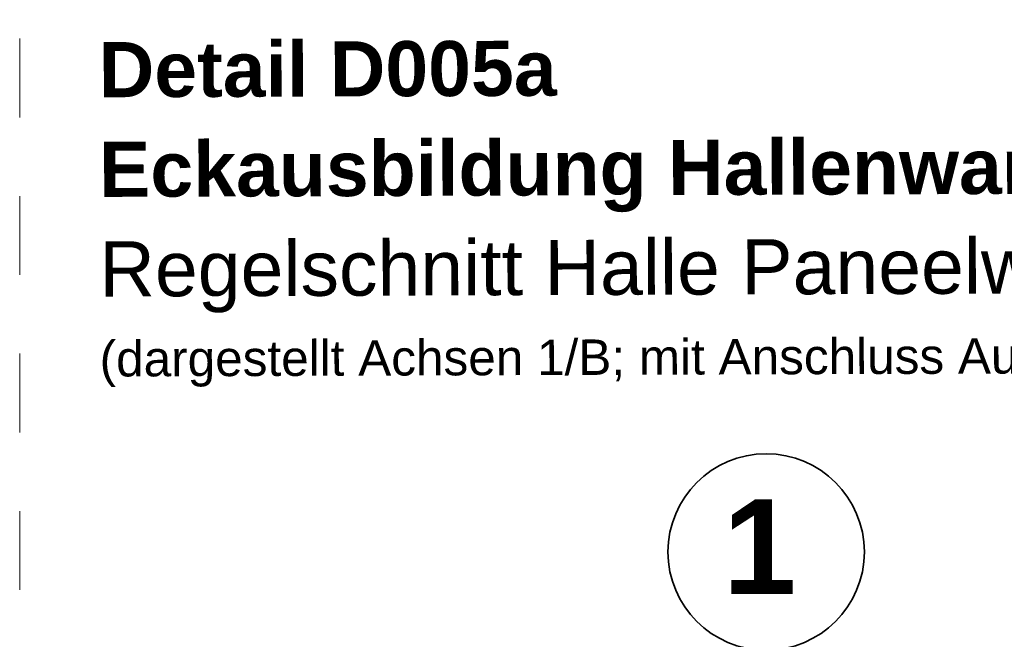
# Model space of a CAD drawing. Header units: metres. Extents: x 1316.5 to 1415.3, y -94.1 to -52.
# Tile 466 of 656: x 1399.8 to 1401, y -72.9 to -72.1. Entities that reach past the tile are written whole.
import ezdxf

# ---------------------------------------------------------------- set-up
doc = ezdxf.new("R2010")
doc.units = ezdxf.units.M
doc.linetypes.add('AUSGEZOGEN', pattern=[0])
doc.linetypes.add('STRICHLINIE_S4', pattern=[0.008, 0.006, -0.002])
for name, color, linetype, lineweight in [('XR$4$Achsen', 4, 'AUSGEZOGEN', 13), ('XR$4$Text 1_50', 3, 'AUSGEZOGEN', 18), ('XR$4$Wand Mauerwerk tr_1', 42, 'AUSGEZOGEN', 18)]:
    doc.layers.add(name, color=color, linetype=linetype, lineweight=lineweight)
doc.styles.add('ARIAL', font='arial.ttf')

msp = doc.modelspace()

# ---------------------------------------------------------------- linework, layer by layer
at = {"layer": 'XR$4$Achsen', "color": 4, "linetype": 'AUSGEZOGEN', "lineweight": 35, "transparency": 33554687}
msp.add_circle((1400.7475, -72.7778), 0.1247, dxfattribs=at)
at = {"layer": 'XR$4$Wand Mauerwerk tr_1', "color": 7, "linetype": 'STRICHLINIE_S4', "lineweight": 18, "transparency": 33554687}
msp.add_line((1399.7995, -77.426), (1399.7995, -69.451), dxfattribs=at)

# ---------------------------------------------------------------- texts
at = {"layer": 'XR$4$Achsen', "color": 4, "linetype": 'AUSGEZOGEN', "lineweight": 35, "transparency": 33554687, "insert": (1400.6928, -72.8312), "char_height": 0.12, "width": 0.148147, "attachment_point": 7, "style": 'ARIAL'}
msp.add_mtext('\\A1;{\\fArial|i0|b1;\\H0.120000;\\W1.000000;\\C4;1}\\P', dxfattribs=at)
at = {"layer": 'XR$4$Text 1_50', "color": 3, "linetype": 'AUSGEZOGEN', "lineweight": 25, "transparency": 33554687, "insert": (1399.8997, -72.1305), "char_height": 0.07, "width": 2.155989, "attachment_point": 1, "rotation": 0.1872, "line_spacing_factor": 1.084337, "style": 'ARIAL'}
msp.add_mtext('\\A1;{\\fArial|i0|b1;\\H0.070000;\\W1.000000;\\C3;Detail D005a}\\P{\\fArial|i0|b1;\\H0.070000;\\W1.000000;\\C3;Eckausbildung Hallenwand M 1:20}\\P{\\fArial|i0|b0;\\H0.070000;\\W1.000000;\\C3;Regelschnitt Halle Paneelwand / Anschluss Tore}\\P{\\fArial|i0|b0;\\H0.045000;\\W1.000000;\\C3;(dargestellt Achsen 1/B; mit Anschluss Außentor)}\\P', dxfattribs=at)

doc.saveas('drawing.dxf')
